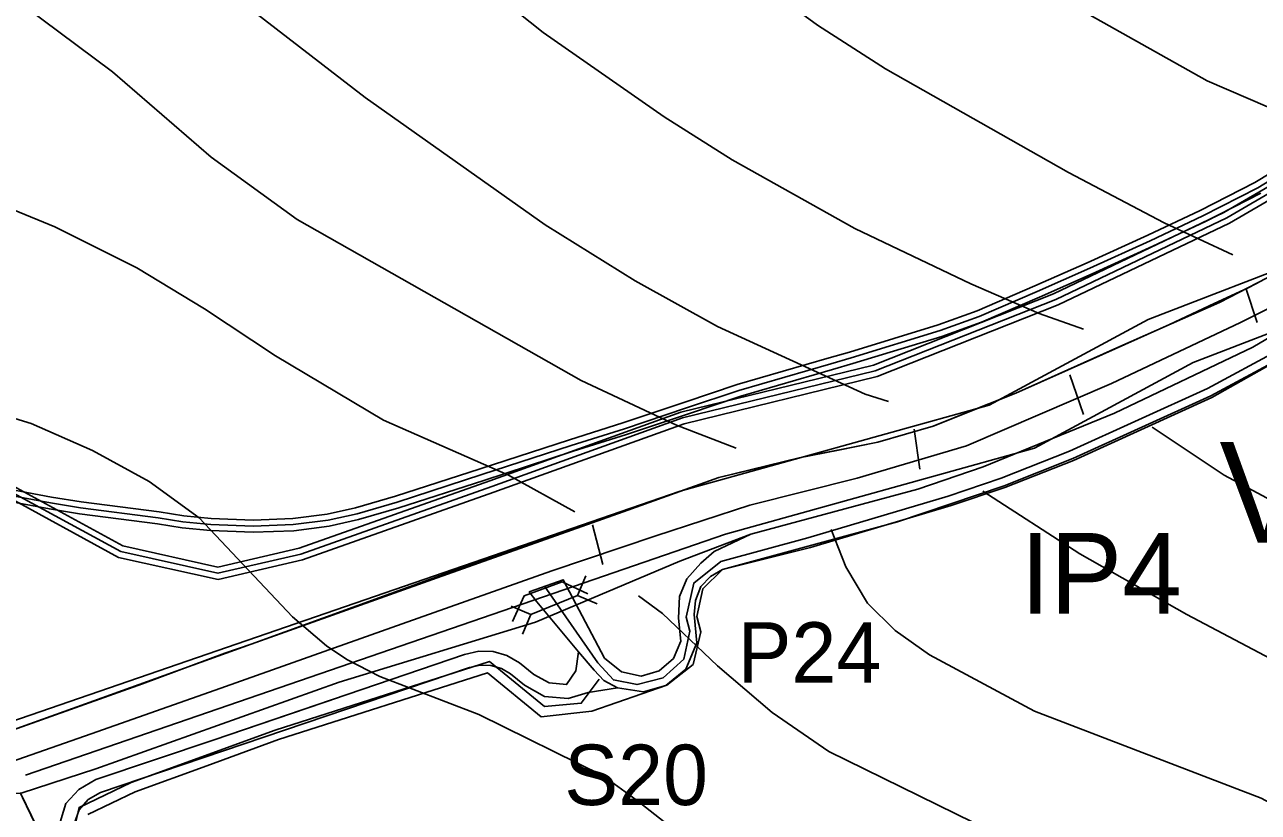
# Model space of a CAD drawing. Extents: x -1900516 to -575031, y -3809306 to -1157387.
# Drawn here: x -577033.2 to -576726.9, y -1158364.4 to -1158168.8 of the extents above; entities that cross this region are included whole.
import ezdxf

# ---------------------------------------------------------------- set-up
doc = ezdxf.new("R2010")
doc.units = 0
for name, color, linetype in [('01_DOPRAVA', 7, 'Continuous'), ('01_PARCELY_NÁVRH_PC', 7, 'Continuous'), ('01_VRSTEVNICE', 7, 'Continuous'), ('02_KULTURY STAV', 7, 'Continuous'), ('03_PC_NÁVRH', 7, 'Continuous'), ('03_PC_OBJEKTY_NÁVRH', 7, 'Continuous'), ('03_PC_POPIS_NÁVRH', 7, 'Continuous'), ('04_ZPF_OP_ORGAN', 7, 'Continuous'), ('06_ÚSES_BK', 7, 'Continuous'), ('06_ÚSES_IP', 7, 'Continuous'), ('07_OCH_P A POPISY TI', 7, 'Continuous'), ('07_SDĚLOVACÍ', 7, 'Continuous')]:
    doc.layers.add(name, color=color, linetype=linetype)

msp = doc.modelspace()

# ---------------------------------------------------------------- linework, layer by layer
at = {"layer": '01_DOPRAVA'}
msp.add_lwpolyline([(-577256.11, -1158430.46), (-577235.92, -1158421.79), (-577223.02, -1158416.62), (-577201.85, -1158409.2), (-577174.53, -1158400.18), (-577143, -1158389.24), (-577110.1, -1158377.87), (-577083.11, -1158368.33), (-577053.45, -1158357.72), (-577016.74, -1158344.84), (-576985.97, -1158334.05), (-576939.52, -1158317.6), (-576902.34, -1158304.4), (-576876.49, -1158295.7), (-576853.2, -1158288.1), (-576826.51, -1158281.43), (-576799.33, -1158273.39), (-576763.4, -1158257.93), (-576731.35, -1158242.79), (-576722.85, -1158238.57)], dxfattribs=at)
at = {"layer": '01_PARCELY_NÁVRH_PC'}
msp.add_line((-576986.2, -1158346.33), (-576955.1, -1158335.74), dxfattribs=at)
for points in [[(-576672.96, -1158216.35), (-576728.25, -1158248.92), (-576762.65, -1158265.28), (-576795.26, -1158278.63), (-576811.46, -1158284.18), (-576852.88, -1158295.28), (-576862, -1158299.62), (-576865.31, -1158302.53), (-576868.81, -1158306.4), (-576870.63, -1158310.82), (-576870.92, -1158316.16), (-576870.28, -1158321.84), (-576872.16, -1158326.19), (-576875.68, -1158329.26), (-576880.18, -1158330.54), (-576885.03, -1158329.52), (-576889.25, -1158326.09), (-576899.48, -1158306.63), (-576907.96, -1158309.63), (-576906.08, -1158312.11), (-576895.74, -1158324.53), (-576891.85, -1158329.09), (-576889.4, -1158331.61), (-576886.06, -1158333.49), (-576879.6, -1158334.49), (-576874.03, -1158332.91), (-576869.08, -1158328.84), (-576866.29, -1158322.27), (-576867, -1158315.22), (-576866.7, -1158311.78), (-576865.3, -1158308.34), (-576862.95, -1158305.78), (-576859.93, -1158304.06), (-576816.53, -1158292.22), (-576790.04, -1158283.28), (-576772.98, -1158276.53), (-576738.67, -1158260.94), (-576702.84, -1158241.66)], [(-577021.35, -1158368.4), (-577019.74, -1158363.77), (-577017.45, -1158361.17), (-577014.37, -1158359.46), (-576968.68, -1158343.98), (-576922.8, -1158328.44), (-576920.13, -1158327.85), (-576917.46, -1158327.91), (-576914.83, -1158328.68), (-576912.61, -1158329.95), (-576909.09, -1158332.83), (-576904.16, -1158335.57), (-576898.26, -1158336.11), (-576893.33, -1158334.58), (-576886.06, -1158333.49), (-576889.4, -1158331.61), (-576891.85, -1158329.09), (-576895.74, -1158324.53), (-576896.37, -1158329.27), (-576898.66, -1158332.63), (-576903.02, -1158332.23), (-576906.83, -1158330.16), (-576910.4, -1158327.24), (-576913.48, -1158325.43), (-576916.93, -1158324.45), (-576920.46, -1158324.35), (-576924, -1158325.15), (-576986.2, -1158346.33), (-577015.61, -1158356.19), (-577019.82, -1158358.66), (-577022.98, -1158362.19), (-577024.98, -1158368.7)]]:
    msp.add_lwpolyline(points, dxfattribs=at)
at = {"layer": '01_VRSTEVNICE'}
for points in [[(-576688.08, -1158200.14), (-576719.27, -1158191.53), (-576739.58, -1158182.79), (-576775.42, -1158162.61), (-576805.19, -1158144.13), (-576828.75, -1158127.34), (-576883.07, -1158084.58), (-576921.03, -1158051.43), (-576962.08, -1158018.27), (-576999.76, -1157990.62), (-577013.3, -1157982.15), (-577035.31, -1157970.72), (-577050.83, -1157963.81), (-577075.1, -1157954.64), (-577100.5, -1157947.73), (-577124.2, -1157944.2), (-577193.62, -1157931.64), (-577217.32, -1157929.81), (-577227.93, -1157930.3)], [(-576733.23, -1158225.96), (-576750.31, -1158218.06), (-576774.01, -1158205.5), (-576819.44, -1158179.82), (-576836.37, -1158168.96), (-576892.1, -1158128.32), (-576944.03, -1158086.84), (-576986.35, -1158054.39), (-577009.21, -1158037.74), (-577034.89, -1158017.57), (-577052.24, -1158005.15), (-577067.76, -1157995.42), (-577079.76, -1157989.21), (-577092.31, -1157983.7), (-577121.38, -1157974.11), (-577138.31, -1157970.3), (-577201.99, -1157960.52)], [(-576770.34, -1158244.44), (-576781.35, -1158240.49), (-576798.28, -1158233.16), (-576827.06, -1158219.47), (-576857.54, -1158202.4), (-576874.47, -1158191.67), (-576904.52, -1158170.79), (-576956.02, -1158129.74), (-577000.6, -1158096.01), (-577044.34, -1158065.82), (-577085.26, -1158039.29), (-577099.65, -1158031.68), (-577119.97, -1158023.21), (-577168.79, -1158005.15), (-577185.72, -1157999.79), (-577191.79, -1157998.8)], [(-576856.55, -1158273.93), (-576871.36, -1158268.29), (-576895.07, -1158257.14), (-576965.61, -1158217.21), (-576986.92, -1158201.69), (-577011.47, -1158180.53), (-577042.08, -1158157.67)], [(-576818.74, -1158262.36), (-576824.52, -1158260.53), (-576861.2, -1158243.74), (-576881.66, -1158232.45), (-576903.95, -1158218.48), (-576948.68, -1158186.88), (-576990.02, -1158154.99)], [(-577047.73, -1158210.02), (-577025.72, -1158219.05), (-577005.4, -1158229.21), (-576988.61, -1158239.36), (-576970.97, -1158251.07), (-576944.17, -1158267.02), (-576913.13, -1158280.7), (-576896.62, -1158289.73)], [(-576729.99, -1158234.28), (-576727.17, -1158242.75)], [(-576773.73, -1158255.73), (-576770.34, -1158265.61)], [(-576864.03, -1158374.95), (-576881.38, -1158361.27), (-576889.56, -1158355.34), (-576920.46, -1158340.1), (-576945.01, -1158330.65), (-576953.2, -1158326.42), (-576958.28, -1158323.03), (-576966.74, -1158315.84), (-576989.88, -1158291.29), (-577002.3, -1158282.26), (-577016.41, -1158274.5), (-577031.64, -1158267.86), (-577063.81, -1158257.99)], [(-576810.98, -1158279.15), (-576812.39, -1158269.28)], [(-576753.27, -1158268.71), (-576735.35, -1158280.7), (-576714.19, -1158291.99)], [(-576795.31, -1158284.66), (-576771.19, -1158300.18), (-576744.66, -1158315.27), (-576696.97, -1158340.39)], [(-576892.24, -1158292.98), (-576889.7, -1158302.86)], [(-576669.88, -1158394.43), (-576678.07, -1158390.19), (-576712.35, -1158368.32), (-576726.18, -1158360.84), (-576782.47, -1158339.26), (-576808.58, -1158325.29), (-576817.04, -1158319.22), (-576823.96, -1158312.45), (-576829.32, -1158303.42), (-576832.99, -1158294.11)], [(-576697.82, -1158416.44), (-576707.98, -1158412.48), (-576735.91, -1158396.82), (-576771.75, -1158380.17), (-576784.17, -1158373.54), (-576833.55, -1158349.28), (-576847.66, -1158339.54), (-576861.2, -1158327.97), (-576874.89, -1158314.99), (-576880.82, -1158310.62)]]:
    msp.add_lwpolyline(points, dxfattribs=at)
at = {"layer": '02_KULTURY STAV'}
for points in [[(-576724.68, -1158231.67), (-576736.54, -1158237.81), (-576761.32, -1158248.75), (-576787.11, -1158260.32), (-576807.61, -1158268.47), (-576821.36, -1158272.43), (-576840.94, -1158276.4), (-576860.84, -1158281.24), (-576884.6, -1158289.73), (-576924.51, -1158303.6), (-576977.02, -1158322.65), (-576983.51, -1158324.86), (-577004.01, -1158332.44), (-577044.72, -1158346.96), (-577056.02, -1158335.59), (-577071.96, -1158319.49), (-577127.88, -1158275.69), (-577169.03, -1158238.54), (-577177.7, -1158226.48), (-577189.66, -1158196.8), (-577195.93, -1158114.27)], [(-576672.96, -1158216.35), (-576728.25, -1158248.92), (-576762.65, -1158265.28), (-576795.26, -1158278.63), (-576811.46, -1158284.18), (-576852.88, -1158295.28), (-576870.52, -1158302.01), (-576906.4, -1158317.13), (-576955.12, -1158332.08), (-577015.57, -1158353.57), (-577034.13, -1158359.58), (-577034.31, -1158359.59), (-577045.7, -1158360.27), (-577049.77, -1158361.79), (-577059.74, -1158366.62), (-577084.83, -1158377.25), (-577142.25, -1158399.14), (-577186.28, -1158415.56), (-577191.89, -1158417.38), (-577219.92, -1158422.77), (-577243.25, -1158431.88), (-577294.41, -1158455.68)], [(-577012.33, -1158404.81), (-577034.31, -1158359.59), (-577034.13, -1158359.58), (-577015.57, -1158353.57), (-576955.12, -1158332.08), (-576906.4, -1158317.13), (-576870.52, -1158302.01), (-576852.88, -1158295.28), (-576811.46, -1158284.18), (-576795.26, -1158278.63), (-576762.65, -1158265.28), (-576728.25, -1158248.92), (-576672.96, -1158216.35)], [(-577266.09, -1158425.67), (-577240.67, -1158414.18), (-577212.6, -1158403.62), (-577185.89, -1158394.61), (-577136.06, -1158377.97), (-577085.79, -1158360.63), (-577063.23, -1158351.78), (-577053.98, -1158352.16), (-577049.66, -1158350.53), (-577044.72, -1158346.96), (-577004.01, -1158332.44), (-576983.51, -1158324.86), (-576977.02, -1158322.65), (-576924.51, -1158303.6), (-576884.6, -1158289.73), (-576860.84, -1158281.24), (-576840.94, -1158276.4), (-576821.36, -1158272.43), (-576807.61, -1158268.47), (-576787.11, -1158260.32), (-576761.32, -1158248.75), (-576736.54, -1158237.81), (-576724.68, -1158231.67)], [(-577032.21, -1158376.49), (-577045.7, -1158360.27), (-577034.31, -1158359.59), (-577012.33, -1158404.81)]]:
    msp.add_lwpolyline(points, dxfattribs=at)
at = {"layer": '03_PC_NÁVRH'}
for points in [[(-576904.12, -1158308.18), (-576890.88, -1158327.25), (-576887.03, -1158331.48), (-576881.18, -1158332.67), (-576874.72, -1158331.01), (-576869.54, -1158326.32), (-576868.1, -1158319.35), (-576868.94, -1158315.89), (-576867.11, -1158307.45), (-576860.34, -1158302.09), (-576838.78, -1158296.22), (-576803.92, -1158285.85), (-576790.73, -1158281.4), (-576773.76, -1158274.69), (-576739.56, -1158259.14), (-576721.69, -1158249.53), (-576703.82, -1158239.91), (-576678.49, -1158224.98), (-576652.79, -1158210.24), (-576630.73, -1158199.46), (-576608.66, -1158188.68), (-576591.38, -1158189.9), (-576585.43, -1158191.51), (-576546.44, -1158212.49)], [(-576890.58, -1158331.29), (-576895.04, -1158337.28), (-576904.16, -1158338.08), (-576917.78, -1158326.92), (-576971.04, -1158343.95), (-577006.78, -1158356.98), (-577019.71, -1158363.15), (-577021.35, -1158370.29), (-577019.71, -1158375.25), (-577002.44, -1158407.34), (-576986.83, -1158453.27), (-576970.3, -1158490.78), (-576949.52, -1158519.52), (-576918.1, -1158555.64)]]:
    msp.add_lwpolyline(points, dxfattribs=at)
at = {"layer": '03_PC_OBJEKTY_NÁVRH'}
for points in [[(-576912.14, -1158317.03), (-576909.18, -1158310.61), (-576899.79, -1158307.16), (-576893.37, -1158310.12)], [(-576893.92, -1158305.62), (-576895.98, -1158310.51), (-576891.09, -1158312.57)], [(-576907.56, -1158315.23), (-576895.98, -1158310.51)], [(-576912.44, -1158313.17), (-576907.56, -1158315.23), (-576909.61, -1158320.11)]]:
    msp.add_lwpolyline(points, dxfattribs=at)
at = {"layer": '04_ZPF_OP_ORGAN'}
for points in [[(-577017.54, -1158364.89), (-577005.81, -1158359.29), (-576988.02, -1158352.8), (-576970.23, -1158346.32), (-576918.31, -1158329.72), (-576904.96, -1158340.66), (-576892.39, -1158339.25), (-576873.77, -1158332.77), (-576867.26, -1158327.63), (-576865.31, -1158319.56), (-576866.3, -1158315.74), (-576864.86, -1158308.85), (-576859.93, -1158304.06), (-576838.1, -1158298.62), (-576803.16, -1158288.23), (-576789.87, -1158283.75), (-576772.78, -1158276.99), (-576738.45, -1158261.38), (-576651.62, -1158212.45)], [(-576651.62, -1158212.45), (-576738.45, -1158261.38), (-576772.78, -1158276.99), (-576789.87, -1158283.75), (-576803.16, -1158288.23), (-576838.1, -1158298.62), (-576859.93, -1158304.06), (-576864.86, -1158308.85), (-576866.3, -1158315.74), (-576865.31, -1158319.56), (-576867.26, -1158327.63), (-576873.77, -1158332.77), (-576892.39, -1158339.25), (-576904.96, -1158340.66), (-576918.31, -1158329.72), (-576970.23, -1158346.32), (-576988.02, -1158352.8), (-577005.81, -1158359.29), (-577017.54, -1158364.89)], [(-577044.72, -1158346.96), (-577018.12, -1158337.4), (-576991.52, -1158327.84), (-576977.02, -1158322.65), (-576930.81, -1158306.19), (-576884.6, -1158289.73), (-576872.72, -1158285.48), (-576860.84, -1158281.24), (-576850.89, -1158278.82), (-576840.94, -1158276.4), (-576831.15, -1158274.42), (-576821.36, -1158272.43), (-576814.48, -1158270.45), (-576807.61, -1158268.47), (-576797.36, -1158264.4), (-576787.11, -1158260.32), (-576768.02, -1158251.8), (-576748.93, -1158243.28), (-576739.07, -1158238.66), (-576729.22, -1158234.05), (-576726.07, -1158232.4)], [(-577044.72, -1158346.96), (-577018.12, -1158337.4), (-576991.52, -1158327.84), (-576977.02, -1158322.65), (-576930.81, -1158306.19), (-576884.6, -1158289.73), (-576872.72, -1158285.48), (-576860.84, -1158281.24), (-576850.89, -1158278.82), (-576840.94, -1158276.4), (-576831.15, -1158274.42), (-576821.36, -1158272.43), (-576814.48, -1158270.45), (-576807.61, -1158268.47), (-576797.36, -1158264.4), (-576787.11, -1158260.32), (-576768.02, -1158251.8), (-576748.93, -1158243.28), (-576739.07, -1158238.66), (-576729.22, -1158234.05), (-576726.07, -1158232.4)]]:
    msp.add_lwpolyline(points, dxfattribs=at)
at = {"layer": '06_ÚSES_BK'}
msp.add_line((-577033.77, -1158360.7), (-577023.05, -1158382.76), dxfattribs=at)
at = {"layer": '06_ÚSES_IP'}
for points in [[(-577044.24, -1158344.49), (-576870.43, -1158284.66), (-576793.73, -1158263.27), (-576754.26, -1158242.04), (-576712.6, -1158225.94), (-576650.62, -1158182.49), (-576648.28, -1158176.2), (-576630.7, -1158175.48), (-576599.2, -1158161.74), (-576539.86, -1158137.69)], [(-577033.03, -1158355.17), (-576859.22, -1158295.34), (-576782.52, -1158273.95), (-576743.05, -1158252.72), (-576701.39, -1158236.63), (-576639.41, -1158193.17), (-576637.07, -1158186.89), (-576619.49, -1158186.16), (-576587.99, -1158172.42), (-576528.65, -1158148.37)]]:
    msp.add_lwpolyline(points, dxfattribs=at)
at = {"layer": '07_OCH_P A POPISY TI'}
for points in [[(-577284.24, -1158415.04), (-577248.24, -1158401.56), (-577200.28, -1158381.4), (-577159.45, -1158364.5), (-577141.07, -1158352.54), (-577115.63, -1158331.8), (-577090.29, -1158310.82), (-577085.44, -1158305.88), (-577079.06, -1158299.36), (-577078.4, -1158298.75), (-577075.63, -1158296.23), (-577075.14, -1158295.78), (-577071.54, -1158292.5), (-577037.99, -1158282.32), (-577008.85, -1158298.24), (-576985.24, -1158303.48), (-576965.06, -1158298.82), (-576917.75, -1158282.08), (-576870.34, -1158265.02), (-576822.48, -1158253.32), (-576777.77, -1158235.64), (-576735.43, -1158215.47), (-576694.03, -1158191.37)], [(-577283.23, -1158417.86), (-577247.13, -1158404.34), (-577199.12, -1158384.17), (-577158.05, -1158367.17), (-577139.3, -1158354.97), (-577113.72, -1158334.12), (-577088.25, -1158313.04), (-577083.3, -1158307.98), (-577076.98, -1158301.52), (-577076.38, -1158300.97), (-577073.61, -1158298.45), (-577073.12, -1158298), (-577070.02, -1158295.17), (-577038.32, -1158285.56), (-577009.91, -1158301.07), (-576985.23, -1158306.55), (-576964.22, -1158301.71), (-576916.75, -1158284.9), (-576869.47, -1158267.9), (-576821.57, -1158256.18), (-576776.57, -1158238.4), (-576734.03, -1158218.12), (-576692.48, -1158193.94)], [(-577043.26, -1158283.01), (-577026.56, -1158286.09), (-577019.19, -1158287.32), (-576999.86, -1158289.8), (-576993.74, -1158290.74), (-576986.89, -1158291.4), (-576976.5, -1158291.81), (-576966.69, -1158291.45), (-576958.16, -1158290.33), (-576951.05, -1158288.78), (-576941.19, -1158285.91), (-576920.15, -1158279.1), (-576897.98, -1158271.86), (-576884.71, -1158267.7), (-576869.35, -1158262.56), (-576856.32, -1158258.18), (-576833.45, -1158251.56), (-576828.42, -1158250.09), (-576806.41, -1158243.36), (-576796.74, -1158239.86), (-576782.4, -1158233.7), (-576769.39, -1158227.92), (-576754.36, -1158221.1), (-576741.3, -1158214.96), (-576727.73, -1158208.04), (-576715.42, -1158200.54)], [(-577043.7, -1158285.97), (-577027.08, -1158289.05), (-577019.63, -1158290.28), (-577000.28, -1158292.78), (-576994.12, -1158293.72), (-576987.09, -1158294.4), (-576976.5, -1158294.81), (-576966.43, -1158294.45), (-576957.64, -1158293.29), (-576950.31, -1158291.68), (-576940.31, -1158288.77), (-576919.23, -1158281.96), (-576897.06, -1158274.72), (-576883.79, -1158270.56), (-576868.39, -1158265.4), (-576855.42, -1158261.04), (-576832.61, -1158254.44), (-576827.56, -1158252.97), (-576805.47, -1158246.2), (-576795.64, -1158242.66), (-576781.2, -1158236.44), (-576768.17, -1158230.66), (-576753.1, -1158223.82), (-576739.98, -1158217.66), (-576726.27, -1158210.66)]]:
    msp.add_lwpolyline(points, dxfattribs=at)
at = {"layer": '07_SDĚLOVACÍ'}
for points in [[(-577283.73, -1158416.45), (-577247.68, -1158402.95), (-577199.7, -1158382.78), (-577158.75, -1158365.83), (-577140.19, -1158353.76), (-577114.68, -1158332.96), (-577089.27, -1158311.93), (-577084.37, -1158306.93), (-577078.02, -1158300.44), (-577077.39, -1158299.86), (-577074.62, -1158297.34), (-577074.13, -1158296.89), (-577070.78, -1158293.84), (-577038.16, -1158283.94), (-577009.38, -1158299.65), (-576985.24, -1158305.02), (-576964.64, -1158300.27), (-576917.25, -1158283.49), (-576869.9, -1158266.46), (-576822.03, -1158254.75), (-576777.17, -1158237.02), (-576734.73, -1158216.79), (-576693.25, -1158192.66)], [(-577043.48, -1158284.49), (-577026.82, -1158287.57), (-577019.41, -1158288.8), (-577000.07, -1158291.29), (-576993.93, -1158292.23), (-576986.99, -1158292.9), (-576976.5, -1158293.31), (-576966.56, -1158292.95), (-576957.9, -1158291.81), (-576950.68, -1158290.23), (-576940.75, -1158287.34), (-576919.69, -1158280.53), (-576897.52, -1158273.29), (-576884.25, -1158269.13), (-576868.87, -1158263.98), (-576855.87, -1158259.61), (-576833.03, -1158253), (-576827.99, -1158251.53), (-576805.94, -1158244.78), (-576796.19, -1158241.26), (-576781.8, -1158235.07), (-576768.78, -1158229.29), (-576753.73, -1158222.46), (-576740.64, -1158216.31), (-576727, -1158209.35), (-576714.65, -1158201.83)]]:
    msp.add_lwpolyline(points, dxfattribs=at)

# ---------------------------------------------------------------- texts
at = {"layer": '03_PC_OBJEKTY_NÁVRH'}
for s, p in [('P24', (-576856.22, -1158332.18)), ('S20', (-576899.25, -1158362.56))]:
    msp.add_text(s, height=15, dxfattribs=at).set_placement(p)
at = {"layer": '03_PC_POPIS_NÁVRH'}
msp.add_text('VC13', height=25, dxfattribs=at).set_placement((-576736.57, -1158297.39))
at = {"layer": '06_ÚSES_IP'}
msp.add_text('IP4', height=20, dxfattribs=at).set_placement((-576786.01, -1158315.04))

doc.saveas('drawing.dxf')
